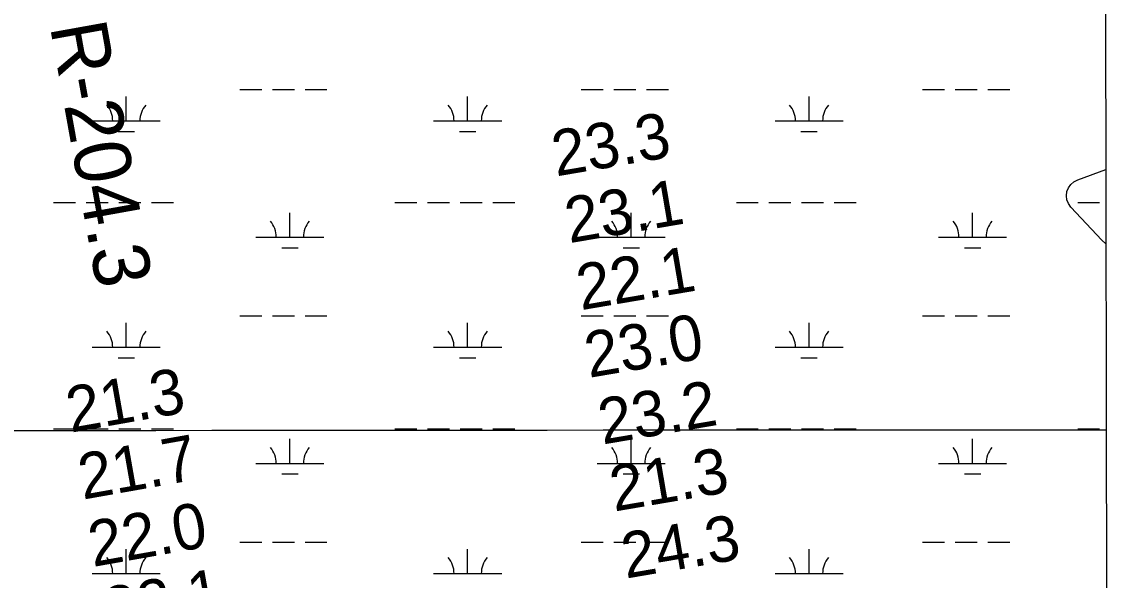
# Model space of a CAD drawing. Extents: x 3297772 to 3335630, y 634068 to 659439.
# Drawn here: x 3331844 to 3333452, y 648350 to 649170 of the extents above; entities that cross this region are included whole.
import ezdxf

# ---------------------------------------------------------------- set-up
doc = ezdxf.new("R2010")
doc.units = 0
for name, color, linetype in [('V-GRID-FRAM', 7, 'Continuous'), ('V-GRID-MAJR', 7, 'Continuous'), ('V-RIVR-RANG', 7, 'Continuous'), ('V-RIVR-RANG-IDEN', 7, 'Continuous'), ('V-SITE-VEGE', 7, 'Continuous'), ('V-TOPO-MAJR', 7, 'Continuous'), ('V-WETL-SWMP', 7, 'Continuous')]:
    doc.layers.add(name, color=color, linetype=linetype)

msp = doc.modelspace()

# ---------------------------------------------------------------- linework, layer by layer
at = {"layer": 'V-GRID-FRAM'}
msp.add_lwpolyline([(3301870.221, 657630.603), (3333425.538, 657662.73), (3333451.986, 639478.674), (3301880.801, 639446.531), (3301870.221, 657630.603)], dxfattribs=at)
at = {"layer": 'V-GRID-MAJR'}
msp.add_spline([(3301875.511, 648538.54), (3307136.054, 648541.983), (3312396.597, 648546.191), (3317657.139, 648551.165), (3322917.681, 648556.903), (3328178.222, 648563.407), (3333438.761, 648570.676), (3333438.762, 648570.676)], degree=3, dxfattribs=at)
at = {"layer": 'V-SITE-VEGE'}
msp.add_line((3333437.6155694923, 649358.9187478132), (3333439.179635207, 648283.5611198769), dxfattribs=at)
at = {"layer": 'V-TOPO-MAJR'}
msp.add_lwpolyline([(3333438.36430311, 648844.1309494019), (3333432.671112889, 648849.4817839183), (3333386.672813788, 648898.1403952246), (3333383.1749109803, 648903.2806515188), (3333380.8559293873, 648908.7196033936), (3333380.305329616, 648914.6065986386), (3333380.9336510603, 648920.792289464), (3333383.438118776, 648926.5463164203), (3333386.798963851, 648931.5187721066), (3333391.444374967, 648935.3188708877), (3333396.9461634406, 648938.3373983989), (3333438.205221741, 648953.5055263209)], dxfattribs=at)
at = {"layer": 'V-WETL-SWMP'}
for p, q in [((3333437.5193678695, 649425.0612045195), (3333439.179634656, 648283.5614990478)), ((3332165.1129170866, 649071.1185267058), (3332197.112915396, 649071.1185267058)), ((3332213.112914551, 649071.118526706), (3332245.11291286, 649071.1185267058)), ((3332261.1129120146, 649071.118526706), (3332293.1129103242, 649071.1185267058)), ((3332667.020890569, 649071.1185267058), (3332699.020888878, 649071.1185267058)), ((3332715.0208880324, 649071.118526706), (3332747.0208863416, 649071.1185267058)), ((3332763.0208854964, 649071.118526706), (3332795.020883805, 649071.1185267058)), ((3333168.9288640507, 649071.1185267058), (3333200.92886236, 649071.1185267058)), ((3333216.928861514, 649071.118526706), (3333248.9288598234, 649071.1185267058)), ((3333264.928858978, 649071.118526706), (3333296.9288572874, 649071.1185267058)), ((3331998.0489349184, 649024.68853497), (3331998.0489279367, 649060.6885285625)), ((3332499.9569084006, 649024.68853497), (3332499.9569014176, 649060.6885285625)), ((3333001.8648818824, 649024.68853497), (3333001.8648749, 649060.6885285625)), ((3331948.0489375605, 649024.68853497), (3332048.0489322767, 649024.6885349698)), ((3332449.9569110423, 649024.68853497), (3332549.956905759, 649024.6885349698)), ((3332951.8648845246, 649024.68853497), (3333051.8648792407, 649024.6885349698)), ((3331986.0489385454, 649009.2575377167), (3332010.0489372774, 649009.2575377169)), ((3332487.956912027, 649009.2575377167), (3332511.956910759, 649009.2575377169)), ((3332989.864885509, 649009.2575377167), (3333013.864884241, 649009.2575377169)), ((3331891.2049638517, 648904.6175563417), (3331923.204962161, 648904.6175563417)), ((3331939.2049613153, 648904.6175563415), (3331971.204959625, 648904.6175563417)), ((3331987.2049587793, 648904.6175563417), (3332019.2049570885, 648904.6175563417)), ((3332035.2049562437, 648904.6175563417), (3332067.204954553, 648904.6175563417)), ((3332393.112937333, 648904.6175563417), (3332425.1129356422, 648904.6175563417)), ((3332441.1129347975, 648904.6175563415), (3332473.1129331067, 648904.6175563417)), ((3332489.112932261, 648904.6175563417), (3332521.1129305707, 648904.6175563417)), ((3332537.1129297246, 648904.6175563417), (3332569.1129280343, 648904.6175563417)), ((3332895.0209108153, 648904.6175563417), (3332927.0209091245, 648904.6175563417)), ((3332943.020908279, 648904.6175563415), (3332975.0209065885, 648904.6175563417)), ((3332991.020905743, 648904.6175563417), (3333023.0209040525, 648904.6175563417)), ((3333039.020903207, 648904.6175563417), (3333071.020901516, 648904.6175563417)), ((3333396.9288842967, 648904.6175563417), (3333428.9288826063, 648904.6175563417)), ((3332238.5209553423, 648853.8755653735), (3332238.5209483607, 648889.8755589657)), ((3332740.4289288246, 648853.8755653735), (3332740.428921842, 648889.8755589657)), ((3333242.336902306, 648853.8755653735), (3333242.336895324, 648889.8755589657)), ((3332188.520957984, 648853.8755653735), (3332288.520952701, 648853.8755653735)), ((3332690.4289314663, 648853.8755653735), (3332790.428926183, 648853.8755653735)), ((3333192.3369049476, 648853.8755653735), (3333292.3368996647, 648853.8755653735)), ((3332226.5209589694, 648838.4445681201), (3332250.5209577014, 648838.4445681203)), ((3332728.428932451, 648838.4445681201), (3332752.4289311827, 648838.4445681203)), ((3333230.336905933, 648838.4445681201), (3333254.336904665, 648838.4445681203)), ((3332165.1129816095, 648738.4435859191), (3332197.1129799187, 648738.4435859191)), ((3332213.112979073, 648738.4435859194), (3332245.1129773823, 648738.4435859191)), ((3332261.1129765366, 648738.4435859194), (3332293.112974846, 648738.4435859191)), ((3332667.0209550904, 648738.4435859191), (3332699.0209534, 648738.4435859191)), ((3332715.020952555, 648738.4435859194), (3332747.020950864, 648738.4435859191)), ((3332763.0209500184, 648738.4435859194), (3332795.020948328, 648738.4435859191)), ((3333168.9289285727, 648738.4435859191), (3333200.928926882, 648738.4435859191)), ((3333216.9289260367, 648738.4435859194), (3333248.928924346, 648738.4435859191)), ((3333264.9289235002, 648738.4435859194), (3333296.92892181, 648738.4435859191)), ((3331998.0489994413, 648692.0135941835), (3331998.0489924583, 648728.013587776)), ((3332499.956972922, 648692.0135941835), (3332499.9569659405, 648728.013587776)), ((3333001.8649464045, 648692.0135941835), (3333001.8649394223, 648728.013587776)), ((3331948.049002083, 648692.0135941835), (3332048.0489967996, 648692.0135941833)), ((3332449.9569755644, 648692.0135941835), (3332549.9569702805, 648692.0135941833)), ((3332951.864949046, 648692.0135941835), (3333051.864943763, 648692.0135941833)), ((3331986.049003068, 648676.5825969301), (3332010.0490017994, 648676.5825969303)), ((3332487.9569765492, 648676.5825969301), (3332511.9569752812, 648676.5825969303)), ((3332989.8649500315, 648676.5825969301), (3333013.864948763, 648676.5825969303)), ((3331891.2050283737, 648571.942615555), (3331923.205026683, 648571.942615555)), ((3331939.2050258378, 648571.9426155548), (3331971.205024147, 648571.942615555)), ((3331987.2050233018, 648571.942615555), (3332019.2050216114, 648571.942615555)), ((3332035.2050207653, 648571.942615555), (3332067.205019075, 648571.942615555)), ((3332393.1130018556, 648571.942615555), (3332425.113000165, 648571.942615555)), ((3332441.112999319, 648571.9426155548), (3332473.1129976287, 648571.942615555)), ((3332489.112996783, 648571.942615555), (3332521.1129950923, 648571.942615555)), ((3332537.1129942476, 648571.942615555), (3332569.1129925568, 648571.942615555)), ((3332895.020975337, 648571.942615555), (3332927.0209736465, 648571.942615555)), ((3332943.0209728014, 648571.9426155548), (3332975.0209711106, 648571.942615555)), ((3332991.0209702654, 648571.942615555), (3333023.0209685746, 648571.942615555)), ((3333039.0209677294, 648571.942615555), (3333071.0209660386, 648571.942615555)), ((3333396.928948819, 648571.942615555), (3333428.9289471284, 648571.942615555)), ((3332238.5210198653, 648521.2006245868), (3332238.5210128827, 648557.200618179)), ((3332740.428993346, 648521.2006245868), (3332740.4289863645, 648557.200618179)), ((3333242.3369668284, 648521.2006245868), (3333242.336959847, 648557.200618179)), ((3332188.521022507, 648521.2006245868), (3332288.5210172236, 648521.2006245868)), ((3332226.521023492, 648505.7696273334), (3332250.5210222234, 648505.7696273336)), ((3332690.428995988, 648521.2006245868), (3332790.428990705, 648521.2006245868)), ((3332728.428996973, 648505.7696273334), (3332752.428995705, 648505.7696273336)), ((3333192.33696947, 648521.2006245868), (3333292.3369641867, 648521.2006245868)), ((3333230.336970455, 648505.7696273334), (3333254.336969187, 648505.7696273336)), ((3331998.049063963, 648359.3386533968), (3331998.049056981, 648395.3386469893)), ((3332165.113046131, 648405.7686451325), (3332197.1130444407, 648405.7686451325)), ((3332213.1130435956, 648405.7686451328), (3332245.1130419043, 648405.7686451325)), ((3332261.113041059, 648405.7686451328), (3332293.1130393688, 648405.7686451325)), ((3332499.957037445, 648359.3386533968), (3332499.9570304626, 648395.3386469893)), ((3332667.0210196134, 648405.7686451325), (3332699.0210179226, 648405.7686451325)), ((3332715.021017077, 648405.7686451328), (3332747.021015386, 648405.7686451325)), ((3332763.021014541, 648405.7686451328), (3332795.02101285, 648405.7686451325)), ((3333001.865010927, 648359.3386533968), (3333001.8650039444, 648395.3386469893)), ((3333168.928993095, 648405.7686451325), (3333200.928991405, 648405.7686451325)), ((3333216.9289905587, 648405.7686451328), (3333248.928988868, 648405.7686451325)), ((3333264.9289880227, 648405.7686451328), (3333296.928986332, 648405.7686451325)), ((3331948.049066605, 648359.3386533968), (3332048.049061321, 648359.3386533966)), ((3332449.957040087, 648359.3386533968), (3332549.9570348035, 648359.3386533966)), ((3332951.865013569, 648359.3386533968), (3333051.8650082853, 648359.3386533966))]:
    msp.add_line(p, q, dxfattribs=at)
for centre, radius, start, end in [((3331942.8060016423, 649025.1633380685), 35.24628790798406, 359.2281800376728, 40.77183837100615), ((3332053.29186801, 649025.1633380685), 35.246287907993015, 139.2281768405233, 180.77183517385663), ((3332444.7139751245, 649025.1633380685), 35.24628790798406, 359.2281800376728, 40.77183837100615), ((3332555.199841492, 649025.1633380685), 35.246287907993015, 139.2281768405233, 180.77183517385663), ((3332946.621948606, 649025.1633380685), 35.24628790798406, 359.2281800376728, 40.77183837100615), ((3333057.1078149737, 649025.1633380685), 35.246287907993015, 139.2281768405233, 180.77183517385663), ((3332183.278022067, 648854.3503684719), 35.24628790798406, 359.2281800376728, 40.77183837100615), ((3332293.7638884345, 648854.3503684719), 35.246287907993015, 139.2281768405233, 180.77183517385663), ((3332685.1859955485, 648854.3503684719), 35.24628790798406, 359.2281800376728, 40.77183837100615), ((3332795.671861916, 648854.3503684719), 35.246287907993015, 139.2281768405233, 180.77183517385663), ((3333187.0939690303, 648854.3503684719), 35.24628790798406, 359.2281800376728, 40.77183837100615), ((3333297.5798353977, 648854.3503684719), 35.246287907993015, 139.2281768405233, 180.77183517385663), ((3331942.806066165, 648692.4883972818), 35.24628790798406, 359.2281800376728, 40.77183837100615), ((3332053.2919325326, 648692.4883972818), 35.246287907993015, 139.2281768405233, 180.77183517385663), ((3332444.714039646, 648692.4883972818), 35.24628790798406, 359.2281800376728, 40.77183837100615), ((3332555.199906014, 648692.4883972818), 35.246287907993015, 139.2281768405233, 180.77183517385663), ((3332946.6220131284, 648692.4883972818), 35.24628790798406, 359.2281800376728, 40.77183837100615), ((3333057.1078794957, 648692.4883972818), 35.246287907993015, 139.2281768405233, 180.77183517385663), ((3332183.2780865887, 648521.6754276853), 35.24628790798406, 359.2281800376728, 40.77183837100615), ((3332293.763952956, 648521.6754276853), 35.246287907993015, 139.2281768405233, 180.77183517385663), ((3332685.186060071, 648521.6754276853), 35.24628790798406, 359.2281800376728, 40.77183837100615), ((3332795.6719264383, 648521.6754276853), 35.246287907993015, 139.2281768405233, 180.77183517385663), ((3333187.094033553, 648521.6754276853), 35.24628790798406, 359.2281800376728, 40.77183837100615), ((3333297.57989992, 648521.6754276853), 35.246287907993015, 139.2281768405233, 180.77183517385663), ((3331942.806130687, 648359.8134564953), 35.24628790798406, 359.2281800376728, 40.77183837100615), ((3332053.2919970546, 648359.8134564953), 35.246287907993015, 139.2281768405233, 180.77183517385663), ((3332444.714104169, 648359.8134564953), 35.24628790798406, 359.2281800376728, 40.77183837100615), ((3332555.1999705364, 648359.8134564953), 35.246287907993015, 139.2281768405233, 180.77183517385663), ((3332946.6220776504, 648359.8134564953), 35.24628790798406, 359.2281800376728, 40.77183837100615), ((3333057.107944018, 648359.8134564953), 35.246287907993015, 139.2281768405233, 180.77183517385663)]:
    msp.add_arc(centre, radius, start, end, dxfattribs=at)

# ---------------------------------------------------------------- texts
at = {"layer": 'V-RIVR-RANG'}
for s, height, rotation, p in [('23.3', 67, 9.68832571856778, (3332629.8898153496, 648943.041802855)), ('23.1', 67, 9.68832571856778, (3332649.3089723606, 648844.910322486)), ('22.1', 67, 9.68832571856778, (3332666.3889723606, 648746.3803224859)), ('23.0', 67, 9.68832571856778, (3332678.267623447, 648646.9615010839)), ('21.3', 67.00000000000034, 10.058325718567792, (3331916.234382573, 648566.3337156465)), ('23.2', 67, 9.68832571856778, (3332698.20681535, 648548.9188028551)), ('21.7', 67.00000000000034, 10.058325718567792, (3331933.944382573, 648467.9147156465)), ('21.3', 67, 9.68832571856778, (3332715.2868153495, 648450.388802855)), ('22.0', 67.00000000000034, 10.058325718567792, (3331948.7964036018, 648368.987953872)), ('24.3', 67, 9.68832571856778, (3332732.36581535, 648351.8578028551)), ('22.1', 67.00000000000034, 10.058325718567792, (3331971.7009108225, 648271.4903389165))]:
    msp.add_text(s, height=height, rotation=rotation, dxfattribs=at).set_placement(p)
at = {"layer": 'V-RIVR-RANG-IDEN'}
msp.add_text('R-204.3', height=82.99999799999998, rotation=280.2007152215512, dxfattribs=at).set_placement((3331885.582, 649163.939))

doc.saveas('drawing.dxf')
